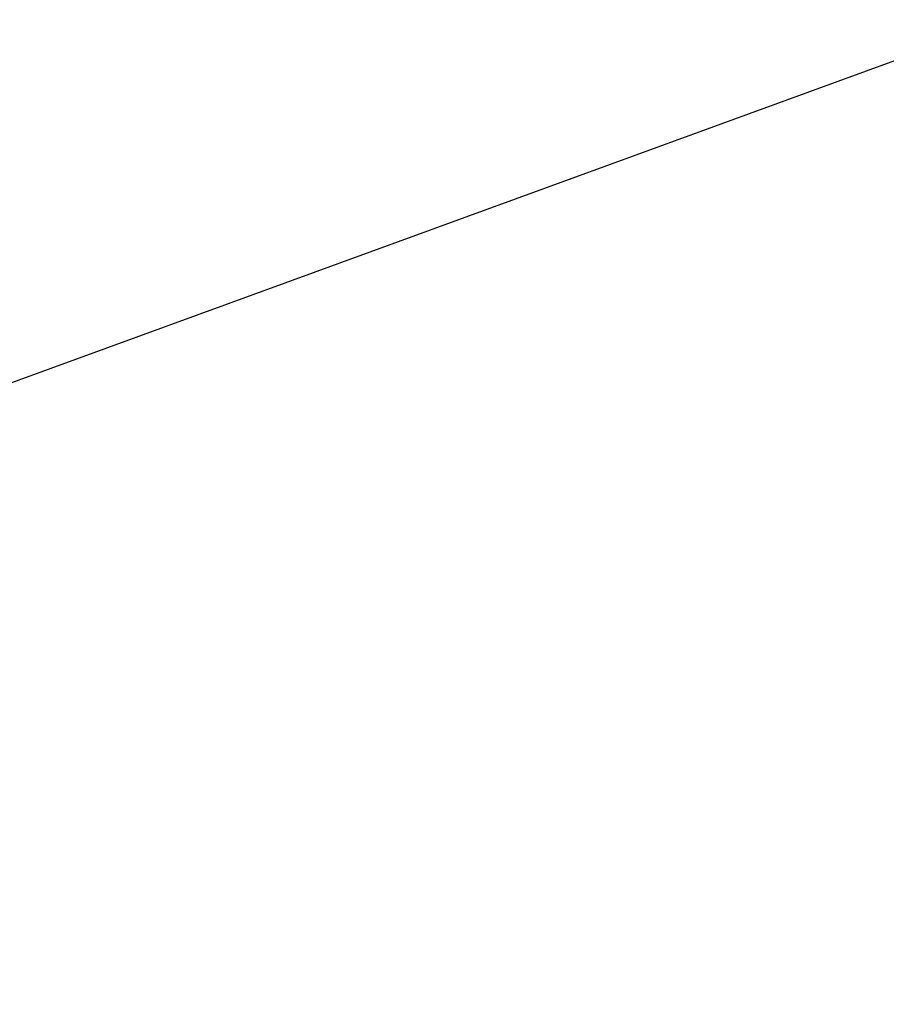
# Model space of a CAD drawing. Header units: centimetres. Extents: x -15121 to 30567, y -60641 to 0.
# Tile 591 of 656: x 1080.0825 to 1080.1807, y -23144.5417 to -23144.4302. Entities that reach past the tile are written whole.
import ezdxf

# ---------------------------------------------------------------- set-up
doc = ezdxf.new("R2010")
doc.units = ezdxf.units.CM
doc.header["$LTSCALE"] = 60
doc.layers.add('AIKA wymiarowanie rzut lobby', color=7, linetype='Continuous')
doc.layers.add('CrossSectionsProfils', color=7, linetype='Continuous')
doc.layers.add('MB-kreskowanie', color=8, linetype='Continuous', lineweight=5)
doc.layers.add('MB-uszczelki_tworzywa', color=8, linetype='Continuous', lineweight=0)
doc.styles.add('wymiar', font='txt.shx', dxfattribs={"width": 0.6})
doc.dimstyles.new('Dwudziestka', dxfattribs={"dimtxt": 7, "dimasz": 0.7, "dimexe": 5, "dimexo": 0, "dimgap": 2.5, "dimtad": 1, "dimtoh": 1, "dimdec": 3, "dimrnd": 0.5, "dimdsep": 46, "dimtxsty": 'wymiar', "dimblk": 'znacznik', "dimcen": 0, "dimdle": 5, "dimse1": 1, "dimse2": 1, "dimclrd": 256, "dimclre": 256, "dimclrt": 256, "dimadec": 0, "dimazin": 0, "dimtfac": 0.4, "dimtdec": 3, "dimtix": 1, "dimtofl": 0, "dimtmove": 2, "dimatfit": 3, "dimldrblk": 'znacznik', "dimfxl": 1, "dimtolj": 1, "dimarcsym": 0})

# ---------------------------------------------------------------- blocks, each defined once
blk = doc.blocks.new('K41_7840_X', base_point=(1.6998, 4.6032))
at = {"layer": 'CrossSectionsProfils', "flags": 128}
blk.add_lwpolyline([(1.9507, 22.6032), (6.6996, 22.6032), (6.7764, 22.5964), (6.8533, 22.5783), (6.9256, 22.5489), (6.9934, 22.5083), (7.0522, 22.4563), (7.1042, 22.3975), (7.1449, 22.3297), (7.1743, 22.2574), (7.1923, 22.1805), (7.1991, 22.1037), (7.1991, 20.804), (5.3976, 21.1023), (5.3976, 20.3022), (7.181, 15.4086), (7.2059, 15.3182), (7.2149, 15.2232), (7.2127, 15.1306), (7.1923, 15.0379)], dxfattribs=at)
blk = doc.blocks.new('120750_a')
at = {"layer": 'MB-kreskowanie'}
h = blk.add_hatch(dxfattribs=at)
h.set_pattern_fill('DOTS', color=256, scale=0.3, angle=45, style=0)
h.set_pattern_definition([(45, (-6530.8499, -2728.00724), (-0.168379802, 0.505139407), [0, -0.47625])])
h.paths.add_polyline_path([(-2.0185, -6.255, 0.330207), (3.1259, -8.9422, 0.396548), (4.7851, -6.7925), (3.6475, 1.3515, 0.395486), (2.8491, 2.1), (1.9992, 2.1, 0.440011), (1.8, 1.8826), (1.9457, 0.2174, -0.440011), (1.7464, 0), (-0.4008, 0), (-0.623, 0.8294, 0.603504), (-1.4859, 1.0251, -0.207061), (-8.8595, -7.4984, 0.916278), (-8.4864, -8.9714, 0.289863), (-2.847, -6.3626, -0.380275)])
h.paths.add_polyline_path([(-0.4008, -3.3598, -0.414214), (-1.0008, -2.7598, -0.450014), (-0.4008, -2.2598), (1.3992, -2.2598, -0.450014), (1.9992, -2.7598, -0.414214), (1.3992, -3.3598)], flags=16)
h.paths.add_polyline_path([(1.6518, -5.7, -0.395486), (2.1508, -6.1678), (2.4893, -6.7914, 0.161261), (3.0752, -7.5252, -0.66952), (3.1079, -8.3473, -0.287949), (-0.7512, -6.7511, -0.391889), (-0.3297, -5.7)], flags=16)
at = {"layer": 'MB-uszczelki_tworzywa'}
blk.add_lwpolyline([(1.7464, 0, 0.440011), (1.9457, 0.2174), (1.8, 1.8826, -0.440011), (1.9992, 2.1), (2.8491, 2.1, -0.395486), (3.6475, 1.3515), (4.7851, -6.7925, -0.396548), (3.1259, -8.9422, -0.040721), (2.3742, -9, -0.288113), (-2.0185, -6.255, 0.380275), (-2.847, -6.3626), (-2.847, -6.3626), (-2.847, -6.3626, -0.258401), (-7.7372, -9, -0.059621), (-8.7674, -8.884, -0.709537), (-8.8595, -7.4984, 0.207061), (-1.4859, 1.0251, -0.603504), (-0.623, 0.8294), (-0.4008, 0), (1.7466, 0)], format="xyb", dxfattribs=at)
blk = doc.blocks.new('znacznik')
at = {"color": 0}
for points in [[(0, -5), (0, 5)], [(-4, 0), (4, 0)]]:
    blk.add_lwpolyline(points, dxfattribs=at)
at = {"color": 1}
blk.add_lwpolyline([(-2.12132, -2.12132), (2.12132, 2.12132)], dxfattribs=at)
blk = doc.blocks.new('*D4652')
at = {"layer": 'AIKA wymiarowanie rzut lobby', "lineweight": -2, "transparency": 16777216}
blk.add_line((970.46844, -23133.28249), (1347.02623, -23133.28249), dxfattribs=at)
at = {"layer": 'Defpoints', "color": 0, "transparency": 16777216}
for p in [(1347.72623, -23133.28249), (969.76844, -23147.52154), (1347.72623, -23148.81848)]:
    blk.add_point(p, dxfattribs=at)
at = {"layer": 'AIKA wymiarowanie rzut lobby', "linetype": 'ByBlock', "lineweight": -2, "transparency": 16777216, "xscale": 0.7, "yscale": 0.7, "zscale": 0.7, "rotation": 180}
blk.add_blockref('znacznik', (969.76844, -23133.28249), dxfattribs=at)
at = {"layer": 'AIKA wymiarowanie rzut lobby', "linetype": 'ByBlock', "lineweight": -2, "transparency": 16777216, "xscale": 0.7, "yscale": 0.7, "zscale": 0.7}
blk.add_blockref('znacznik', (1347.72623, -23133.28249), dxfattribs=at)
at = {"layer": 'AIKA wymiarowanie rzut lobby', "transparency": 16777216, "insert": (1158.74733, -23127.28249), "char_height": 7, "attachment_point": 5, "style": 'wymiar'}
blk.add_mtext('\\A1;378', dxfattribs=at)

msp = doc.modelspace()

# ---------------------------------------------------------------- block references
at = {"xscale": 0.1, "yscale": 0.1, "zscale": 0.1}
msp.add_blockref('120750_a', (1080.45719, -23144.53299), dxfattribs=at)
at = {"layer": 'CrossSectionsProfils', "xscale": 0.1, "yscale": 0.1, "zscale": 0.1, "rotation": 270.000000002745}
msp.add_blockref('K41_7840_X', (1078.83671, -23143.98306), dxfattribs=at)

# ---------------------------------------------------------------- dimensions: what is measured, and where the dimension line sits
at = {"layer": 'AIKA wymiarowanie rzut lobby', "color": 8}
dim = msp.add_linear_dim(base=(1347.72623, -23133.28249), p1=(969.76844, -23147.52154), p2=(1347.72623, -23148.81848), dimstyle='Dwudziestka', dxfattribs=at)
dim.commit()
dim.dimension.update_dxf_attribs({"geometry": '*D4652', "text_midpoint": (1158.74733, -23127.28249)})

doc.saveas('drawing.dxf')
